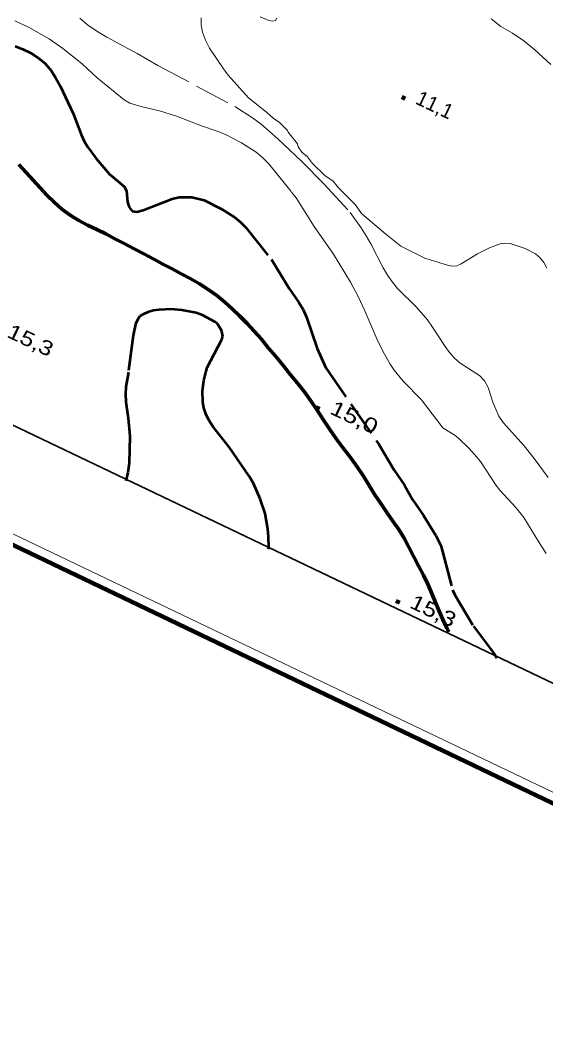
# Model space of a CAD drawing. Extents: x 355726 to 357533, y 5103782 to 5105258.
# Drawn here: x 356831.8 to 356885.4, y 5103885.3 to 5103989.1 of the extents above; entities that cross this region are included whole.
import ezdxf

# ---------------------------------------------------------------- set-up
doc = ezdxf.new("R2010")
doc.units = 0
doc.header["$LTSCALE"] = 0.6
doc.linetypes.add('LONG_DASHED', pattern=[7.5, 6, -1.5])
for name, color, linetype, lineweight in [('1', 7, 'LONG_DASHED', 53), ('2', 7, 'LONG_DASHED', 13), ('22', 7, 'Continuous', 13), ('3', 7, 'Continuous', 140), ('60', 7, 'Continuous', 13)]:
    doc.layers.add(name, color=color, linetype=linetype, lineweight=lineweight)

msp = doc.modelspace()

# ---------------------------------------------------------------- linework, layer by layer
at = {"layer": '1'}
for points in [[(356831.27, 5103986.46), (356832.08, 5103986.16), (356832.84, 5103985.78), (356833.63, 5103985.28), (356834.34, 5103984.68), (356834.94, 5103983.96), (356835.44, 5103983.2), (356835.86, 5103982.42), (356837.21, 5103979.59), (356838, 5103977.43), (356838.32, 5103976.76), (356838.7, 5103976.16), (356839.54, 5103975), (356840.92, 5103973.38), (356842.41, 5103972.13), (356842.65, 5103971.68), (356842.74, 5103970.55), (356842.9, 5103970.01), (356843.23, 5103969.62), (356843.71, 5103969.55), (356844.35, 5103969.71), (356847.29, 5103970.88), (356848, 5103971.05), (356849.32, 5103971.04), (356850.56, 5103970.74), (356852.36, 5103969.82), (356853.65, 5103968.99), (356854.26, 5103968.49), (356854.81, 5103967.93), (356857.44, 5103964.67), (356859.22, 5103961.72), (356860.22, 5103960.3), (356860.65, 5103959.57), (356861, 5103958.79), (356862.08, 5103955.61), (356862.98, 5103953.62)], [(356857.14, 5103935.12), (356857.15, 5103935.26), (356857.14, 5103936.4), (356857.06, 5103937.18), (356856.78, 5103938.76), (356856.28, 5103940.26), (356855.58, 5103941.82), (356855.16, 5103942.58), (356853.16, 5103945.5), (356851.47, 5103947.59), (356851.05, 5103948.29), (356850.74, 5103948.92), (356850.52, 5103949.53), (356850.41, 5103950.13), (356850.38, 5103951.26), (356850.53, 5103952.32), (356850.76, 5103953.28), (356850.88, 5103953.66), (356852.38, 5103956.51), (356852.48, 5103956.87), (356852.38, 5103957.33), (356852.26, 5103957.58), (356851.88, 5103958.15), (356851.64, 5103958.33), (356850.38, 5103959), (356849.76, 5103959.22), (356848.3, 5103959.51), (356847.16, 5103959.62), (356845.98, 5103959.55), (356845.41, 5103959.47), (356844.91, 5103959.34), (356844.43, 5103959.13), (356844.01, 5103958.88), (356843.76, 5103958.53), (356843.56, 5103958.08), (356843.32, 5103956.92), (356842.83, 5103953.18), (356842.57, 5103951.67), (356842.53, 5103950.92), (356842.58, 5103950.16), (356842.82, 5103948.49), (356842.97, 5103946.63), (356842.91, 5103943.88), (356842.78, 5103942.93), (356842.61, 5103942.22), (356842.56, 5103942.1)], [(356862.98, 5103953.62), (356868.42, 5103945.75), (356869.96, 5103943.18), (356870.99, 5103941.63), (356871.81, 5103940.17), (356872.95, 5103938.55), (356874.2, 5103936.51), (356874.7, 5103935.47), (356874.89, 5103934.86), (356875.89, 5103930.96), (356876.14, 5103930.45), (356878.02, 5103927.26), (356880.19, 5103924.38), (356880.43, 5103923.98)]]:
    msp.add_lwpolyline(points, dxfattribs=at)
at = {"layer": '2'}
for points in [[(356831.26, 5103989.05), (356832.64, 5103988.41), (356834.74, 5103987.19), (356836.16, 5103986.22), (356838.1, 5103984.67), (356839.64, 5103983.21), (356842.41, 5103980.97), (356842.98, 5103980.63), (356844.38, 5103980.23), (356846, 5103979.84), (356847.74, 5103979.32), (356850.3, 5103978.33), (356852, 5103977.75), (356852.82, 5103977.41), (356854.36, 5103976.59), (356855.88, 5103975.63), (356856.56, 5103975.05), (356857.16, 5103974.43), (356859.48, 5103971.57), (356859.94, 5103970.98), (356861.77, 5103968.04), (356863.74, 5103965.24), (356865.48, 5103962.38), (356866.27, 5103960.91), (356866.96, 5103959.43), (356868.17, 5103956.59), (356868.81, 5103955.26), (356869.54, 5103953.99), (356869.96, 5103953.38), (356870.86, 5103952.26), (356872.73, 5103950.37), (356874.92, 5103947.5), (356876.16, 5103946.7), (356876.49, 5103946.44), (356877.58, 5103945.38), (356878.38, 5103944.51), (356878.76, 5103944.05), (356880.34, 5103941.62), (356880.71, 5103941.13), (356882.35, 5103939.36), (356883.17, 5103938.33), (356884.67, 5103935.88), (356885.45, 5103934.66)], [(356837.87, 5103989.3), (356838.67, 5103988.63), (356839.6, 5103987.98), (356840.62, 5103987.37), (356843.74, 5103985.72), (356845.82, 5103984.5), (356853.69, 5103980.3), (356855.5, 5103979.15), (356856.38, 5103978.48), (356858.08, 5103977.01), (356860.54, 5103974.68), (356862.78, 5103972.4), (356865.44, 5103969.49), (356866.58, 5103967.92), (356867.08, 5103967.11), (356867.57, 5103966.28), (356868.81, 5103963.84), (356869.27, 5103963.08), (356869.78, 5103962.38), (356870.3, 5103961.71), (356872.18, 5103959.84), (356873.34, 5103958.51), (356873.87, 5103957.79), (356875.14, 5103955.79), (356875.59, 5103955.18), (356876.1, 5103954.62), (356876.68, 5103954.09), (356878.64, 5103952.83), (356879.16, 5103952.28), (356879.53, 5103951.62), (356880.02, 5103950.11), (356880.63, 5103948.69), (356881.07, 5103948.04), (356883.2, 5103945.66), (356884.24, 5103944.38), (356885.64, 5103942.43)], [(356850.26, 5103989.36), (356850.24, 5103988.65), (356850.4, 5103987.88), (356850.7, 5103987.07), (356851.12, 5103986.26), (356852.53, 5103984.16), (356853.01, 5103983.51), (356855.08, 5103981.18), (356856.92, 5103979.73), (356857.61, 5103979.11), (356858.24, 5103978.67), (356859.06, 5103977.84), (356859.13, 5103977.67), (356860.09, 5103976.5), (356860.16, 5103976.18), (356860.52, 5103975.65), (356861.11, 5103975.15), (356861.63, 5103974.48), (356862.86, 5103973.25), (356863.73, 5103972.69), (356864.25, 5103972.01), (356865.99, 5103970.26), (356866.62, 5103969.36), (356869.1, 5103967.26), (356870.61, 5103966.05), (356873.07, 5103964.8), (356875.48, 5103964.08), (356875.9, 5103964), (356876.33, 5103964.05), (356876.77, 5103964.25), (356878.43, 5103965.25), (356879.67, 5103965.88), (356880.77, 5103966.29), (356881.29, 5103966.36), (356881.77, 5103966.3), (356883.3, 5103965.8), (356884.35, 5103965.26), (356884.83, 5103964.84), (356885.2, 5103964.36), (356885.53, 5103963.79)], [(356857.98, 5103989.32), (356857.84, 5103989.07), (356857.54, 5103989), (356857.17, 5103989.07), (356856.27, 5103989.46)], [(356879.84, 5103989.26), (356880.84, 5103988.47), (356882, 5103987.79), (356883.16, 5103986.99), (356884.29, 5103986.08), (356885.91, 5103984.58)]]:
    msp.add_lwpolyline(points, dxfattribs=at)
at = {"layer": '22', "linetype": 'LONG_DASHED', "lineweight": 70}
msp.add_line((356875.5, 5103926.71), (356875.52, 5103926.67), dxfattribs=at)
for points in [[(356831.64, 5103974.38), (356832.41, 5103973.57), (356833.12, 5103972.78), (356833.82, 5103972.01), (356834.52, 5103971.26), (356835.25, 5103970.54), (356836.04, 5103969.83), (356836.89, 5103969.2), (356837.77, 5103968.67), (356838.66, 5103968.18), (356839.6, 5103967.73), (356840.54, 5103967.29), (356841.46, 5103966.8), (356842.41, 5103966.3), (356843.41, 5103965.78), (356844.42, 5103965.25), (356845.43, 5103964.72), (356846.36, 5103964.22), (356847.3, 5103963.72), (356848.23, 5103963.23), (356849.14, 5103962.73), (356850.07, 5103962.2), (356850.98, 5103961.63), (356851.85, 5103961.01), (356852.66, 5103960.34), (356853.42, 5103959.63), (356854.15, 5103958.92), (356854.91, 5103958.18), (356855.67, 5103957.38), (356856.41, 5103956.55), (356857.14, 5103955.63), (356857.89, 5103954.74), (356858.65, 5103953.82), (356859.38, 5103952.91), (356860.09, 5103952.05), (356860.77, 5103951.19), (356861.43, 5103950.26), (356862.08, 5103949.3), (356862.7, 5103948.34), (356863.38, 5103947.33), (356864.07, 5103946.34), (356864.77, 5103945.4), (356865.49, 5103944.46), (356866.18, 5103943.5), (356866.83, 5103942.55), (356867.41, 5103941.61), (356867.98, 5103940.66), (356868.57, 5103939.76), (356869.2, 5103938.84), (356869.82, 5103937.98)], [(356869.82, 5103937.98), (356870.42, 5103937.11), (356870.95, 5103936.22), (356871.44, 5103935.3), (356871.95, 5103934.34), (356872.44, 5103933.41), (356872.93, 5103932.45), (356873.38, 5103931.53), (356873.79, 5103930.59), (356874.15, 5103929.68), (356874.54, 5103928.78), (356874.92, 5103927.92), (356875.32, 5103927.05), (356875.51, 5103926.67)]]:
    msp.add_lwpolyline(points, dxfattribs=at)
at = {"layer": '3'}
for p, q in [((356870.72, 5103981.27), (356871.08, 5103981.1)), ((356861.98, 5103949.62), (356862.34, 5103949.45)), ((356870.12, 5103929.84), (356870.48, 5103929.67))]:
    msp.add_line(p, q, dxfattribs=at)
at = {"layer": '60', "lineweight": 158}
msp.add_lwpolyline([(355725.74, 5104464.62), (357152.72, 5103781.6), (357532.66, 5104575.38), (356105.68, 5105258.4)], close=True, dxfattribs=at)
at = {"layer": '60'}
msp.add_lwpolyline([(355727.1, 5104465.08), (357152.24, 5103782.93), (357531.32, 5104574.91), (356106.18, 5105257.06)], close=True, dxfattribs=at)
at = {"layer": '60', "lineweight": 35}
msp.add_lwpolyline([(355740.43, 5104469.78), (356913.03, 5103908.53), (357283.46, 5104682.46), (356110.86, 5105243.71)], close=True, dxfattribs=at)

# ---------------------------------------------------------------- texts
at = {"layer": '3'}
msp.add_text('11,1   ', height=1.5, rotation=334.423, dxfattribs=at).set_placement((356872.01, 5103980.63))
for s, width, p in [('15,3   ', 1.25, (356830.33, 5103956.82)), ('15,0   ', 1.3, (356863.27, 5103949)), ('15,3   ', 1.25, (356871.41, 5103929.2))]:
    msp.add_text(s, height=1.5, rotation=334.423, dxfattribs=dict(at, width=width)).set_placement(p)

doc.saveas('drawing.dxf')
